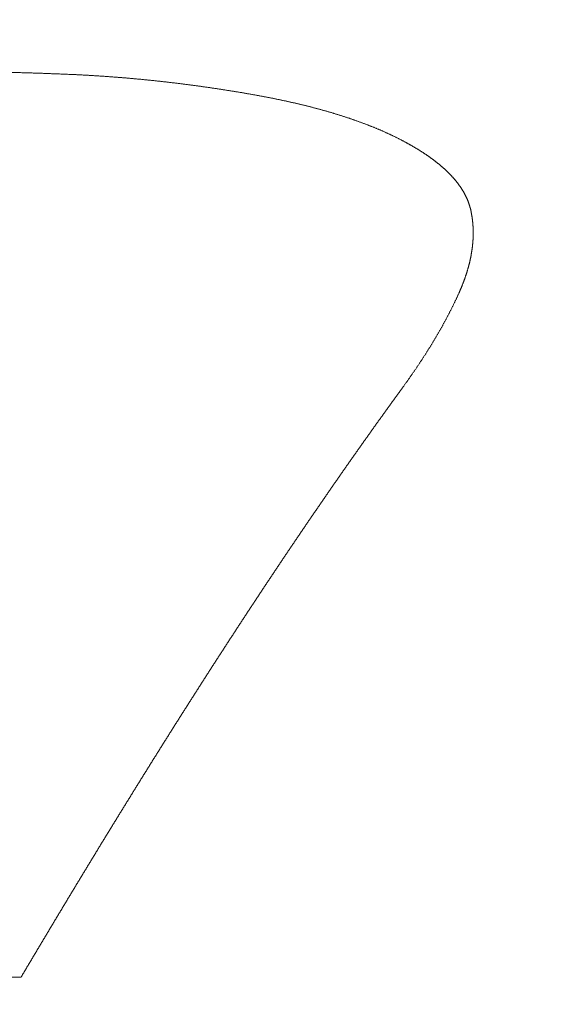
# Model space of a CAD drawing. Header units: millimetres. Extents: x 0 to 594, y 0 to 420.
# Tile 600 of 656: x 332.13 to 333.51, y 369.87 to 372.36. Entities that reach past the tile are written whole.
import ezdxf

# ---------------------------------------------------------------- set-up
doc = ezdxf.new("R2010")
doc.units = ezdxf.units.MM
doc.layers.add('1', color=7, linetype='Continuous', true_color=0xffffff)
doc.styles.add('Arial Unicode MS', font='txt')
doc.dimstyles.get("Standard").update_dxf_attribs({"dimtxt": 0.18, "dimasz": 0.18, "dimexe": 0.18, "dimexo": 0.0625, "dimgap": 0.09, "dimtad": 0, "dimtih": 1, "dimtoh": 1, "dimdec": 4, "dimzin": 0, "dimdsep": 46, "dimtxsty": 'Standard', "dimcen": 0.09, "dimadec": 0, "dimazin": 0, "dimtfac": 1, "dimtdec": 4, "dimtofl": 0, "dimtmove": 0, "dimatfit": 3, "dimfxl": 0, "dimtolj": 1, "dimtzin": 0, "dimarcsym": 0})

# ---------------------------------------------------------------- blocks, each defined once
blk = doc.blocks.new('_U2')
at = {"layer": '1', "color": 18, "lineweight": 13}
for p, q in [((142.3008, 334.4792), (142.3008, 394.7968)), ((368.28, 363.0393), (368.28, 394.7968)), ((142.3008, 392.7968), (235.4192, 392.7968)), ((368.28, 392.7968), (275.1617, 392.7968))]:
    blk.add_line(p, q, dxfattribs=at)
at = {"layer": '1', "color": 18}
for points in [[(142.3008, 392.7968), (145.8008, 393.7346), (145.8008, 391.8589)], [(368.28, 392.7968), (364.78, 391.8589), (364.78, 393.7346)]]:
    blk.add_solid(points, dxfattribs=at)
at = {"layer": '1', "color": 18, "linetype": 'Continuous', "lineweight": 13, "char_height": 2.5, "attachment_point": 7, "line_spacing_factor": 1.047437, "style": 'Arial Unicode MS'}
for s, insert in [('\\fArial Unicode MS|b0|i0;\\W1.0000; LIFT POINT SPAN', (244.1567, 390.9192)), ('\\fArial Unicode MS|b0|i0;\\W1.0000;4.5', (237.0517, 390.9192))]:
    blk.add_mtext(s, dxfattribs=dict(at, insert=insert))

msp = doc.modelspace()

# ---------------------------------------------------------------- linework, layer by layer
at = {"layer": '1', "color": 155, "linetype": 'Continuous', "lineweight": 13}
for points, knots in [([(331.718, 372.2312), (331.7219, 372.2312), (331.7296, 372.2312), (331.7412, 372.2312), (331.7529, 372.2312), (331.7645, 372.2312), (331.7761, 372.2312), (331.7877, 372.2312), (331.7994, 372.2311), (331.811, 372.2311), (331.8226, 372.2311), (331.8343, 372.231), (331.8459, 372.2309), (331.8575, 372.2309), (331.8692, 372.2308), (331.8808, 372.2307), (331.8924, 372.2306), (331.904, 372.2305), (331.9157, 372.2304), (331.9273, 372.2302), (331.9389, 372.2301), (331.9505, 372.2299), (331.9622, 372.2298), (331.9738, 372.2296), (331.9854, 372.2294), (331.997, 372.2292), (332.0086, 372.229), (332.0203, 372.2288), (332.0319, 372.2286), (332.0435, 372.2283), (332.0551, 372.2281), (332.0667, 372.2278), (332.0783, 372.2275), (332.0899, 372.2273), (332.1016, 372.227), (332.1132, 372.2266), (332.1248, 372.2263), (332.1364, 372.226), (332.148, 372.2256), (332.1596, 372.2253), (332.1712, 372.2249), (332.1828, 372.2245), (332.1943, 372.2241), (332.2059, 372.2236), (332.2175, 372.2232), (332.2291, 372.2227), (332.2407, 372.2223), (332.2484, 372.2219), (332.2523, 372.2218)], [0, 0, 0, 0, 0.021739, 0.043479, 0.065219, 0.08696, 0.108702, 0.130444, 0.152186, 0.173928, 0.195671, 0.217414, 0.239157, 0.260899, 0.282642, 0.304385, 0.326127, 0.34787, 0.369611, 0.391353, 0.413094, 0.434835, 0.456576, 0.478316, 0.500056, 0.521795, 0.543534, 0.565273, 0.587011, 0.608748, 0.630485, 0.652222, 0.673959, 0.695695, 0.717431, 0.739166, 0.760902, 0.782637, 0.804372, 0.826108, 0.847843, 0.869578, 0.891314, 0.91305, 0.934787, 0.956524, 0.978261, 1, 1, 1, 1]), ([(332.2523, 372.2218), (332.2538, 372.2217), (332.2568, 372.2216), (332.2612, 372.2214), (332.2657, 372.2212), (332.2702, 372.221), (332.2746, 372.2208), (332.2791, 372.2205), (332.2836, 372.2203), (332.2881, 372.2201), (332.2925, 372.2198), (332.297, 372.2196), (332.3015, 372.2193), (332.3059, 372.2191), (332.3104, 372.2188), (332.3148, 372.2185), (332.3193, 372.2183), (332.3237, 372.218), (332.3282, 372.2177), (332.3326, 372.2174), (332.3371, 372.2171), (332.3415, 372.2168), (332.346, 372.2165), (332.3504, 372.2162), (332.3549, 372.2158), (332.3593, 372.2155), (332.3637, 372.2152), (332.3682, 372.2148), (332.3726, 372.2145), (332.377, 372.2141), (332.3815, 372.2138), (332.3859, 372.2134), (332.3903, 372.213), (332.3948, 372.2127), (332.3992, 372.2123), (332.4036, 372.2119), (332.408, 372.2115), (332.4124, 372.2111), (332.4168, 372.2107), (332.4213, 372.2103), (332.4257, 372.2099), (332.4301, 372.2095), (332.4345, 372.2091), (332.4389, 372.2086), (332.4433, 372.2082), (332.4477, 372.2078), (332.4521, 372.2073), (332.4565, 372.2069), (332.4609, 372.2064), (332.4652, 372.206), (332.4696, 372.2055), (332.474, 372.205), (332.4784, 372.2046), (332.4828, 372.2041), (332.4871, 372.2036), (332.4915, 372.2031), (332.4959, 372.2026), (332.5003, 372.2021), (332.5046, 372.2016), (332.509, 372.2011), (332.5133, 372.2006), (332.5177, 372.2), (332.5221, 372.1995), (332.5264, 372.199), (332.5308, 372.1985), (332.5351, 372.1979), (332.5395, 372.1974), (332.5438, 372.1968), (332.5481, 372.1963), (332.5525, 372.1957), (332.5568, 372.1951), (332.5611, 372.1946), (332.5655, 372.194), (332.5698, 372.1934), (332.5741, 372.1928), (332.5784, 372.1922), (332.5827, 372.1916), (332.5871, 372.191), (332.5914, 372.1904), (332.5957, 372.1898), (332.6, 372.1892), (332.6043, 372.1886), (332.6086, 372.1879), (332.6129, 372.1873), (332.6172, 372.1867), (332.6215, 372.186), (332.6257, 372.1854), (332.63, 372.1847), (332.6343, 372.1841), (332.6386, 372.1834), (332.6429, 372.1828), (332.6471, 372.1821), (332.6514, 372.1814), (332.6557, 372.1807), (332.6599, 372.1801), (332.6642, 372.1794), (332.6684, 372.1787), (332.6727, 372.178), (332.6769, 372.1773), (332.6812, 372.1766), (332.6854, 372.1759), (332.6896, 372.1752), (332.6939, 372.1744), (332.6981, 372.1737), (332.7023, 372.173), (332.7065, 372.1723), (332.7108, 372.1715), (332.715, 372.1708), (332.7178, 372.1703), (332.7192, 372.17)], [0, 0, 0, 0, 0.009346, 0.018691, 0.028036, 0.03738, 0.046724, 0.056067, 0.065411, 0.074753, 0.084096, 0.093438, 0.102781, 0.112123, 0.121464, 0.130806, 0.140147, 0.149489, 0.15883, 0.168171, 0.177512, 0.186853, 0.196194, 0.205535, 0.214876, 0.224217, 0.233558, 0.242899, 0.25224, 0.261581, 0.270922, 0.280263, 0.289605, 0.298946, 0.308288, 0.31763, 0.326972, 0.336314, 0.345656, 0.354998, 0.364341, 0.373684, 0.383027, 0.39237, 0.401713, 0.411057, 0.420401, 0.429745, 0.439089, 0.448434, 0.457778, 0.467123, 0.476469, 0.485814, 0.49516, 0.504506, 0.513852, 0.523198, 0.532545, 0.541892, 0.551239, 0.560586, 0.569933, 0.579281, 0.588629, 0.597977, 0.607326, 0.616674, 0.626023, 0.635372, 0.644721, 0.65407, 0.663419, 0.672769, 0.682119, 0.691468, 0.700818, 0.710168, 0.719519, 0.728869, 0.738219, 0.747569, 0.75692, 0.76627, 0.775621, 0.784971, 0.794322, 0.803672, 0.813023, 0.822373, 0.831724, 0.841074, 0.850424, 0.859774, 0.869124, 0.878474, 0.887824, 0.897173, 0.906523, 0.915872, 0.92522, 0.934569, 0.943917, 0.953265, 0.962613, 0.97196, 0.981307, 0.990654, 1, 1, 1, 1]), ([(332.7192, 372.17), (332.7204, 372.1698), (332.7228, 372.1694), (332.7265, 372.1687), (332.7301, 372.1681), (332.7337, 372.1674), (332.7373, 372.1667), (332.7409, 372.1661), (332.7445, 372.1654), (332.7481, 372.1647), (332.7517, 372.164), (332.7553, 372.1633), (332.7589, 372.1626), (332.7625, 372.1619), (332.7661, 372.1612), (332.7697, 372.1605), (332.7732, 372.1597), (332.7768, 372.159), (332.7804, 372.1583), (332.7839, 372.1575), (332.7875, 372.1568), (332.791, 372.156), (332.7946, 372.1553), (332.7981, 372.1545), (332.8016, 372.1537), (332.8052, 372.153), (332.8087, 372.1522), (332.8122, 372.1514), (332.8157, 372.1506), (332.8192, 372.1498), (332.8227, 372.149), (332.8262, 372.1482), (332.8297, 372.1474), (332.8331, 372.1466), (332.8366, 372.1457), (332.8401, 372.1449), (332.8435, 372.1441), (332.847, 372.1432), (332.8504, 372.1424), (332.8539, 372.1415), (332.8573, 372.1406), (332.8607, 372.1398), (332.8641, 372.1389), (332.8676, 372.138), (332.871, 372.1371), (332.8744, 372.1362), (332.8778, 372.1353), (332.8811, 372.1344), (332.8845, 372.1335), (332.8879, 372.1326), (332.8912, 372.1316), (332.8946, 372.1307), (332.8979, 372.1298), (332.9013, 372.1288), (332.9046, 372.1279), (332.9079, 372.1269), (332.9112, 372.1259), (332.9146, 372.125), (332.9179, 372.124), (332.9211, 372.123), (332.9244, 372.122), (332.9277, 372.121), (332.931, 372.12), (332.9342, 372.119), (332.9375, 372.118), (332.9407, 372.1169), (332.9439, 372.1159), (332.9472, 372.1148), (332.9504, 372.1138), (332.9536, 372.1127), (332.9568, 372.1117), (332.96, 372.1106), (332.9631, 372.1095), (332.9663, 372.1085), (332.9695, 372.1074), (332.9726, 372.1063), (332.9757, 372.1052), (332.9789, 372.1041), (332.982, 372.1029), (332.9851, 372.1018), (332.9882, 372.1007), (332.9913, 372.0995), (332.9944, 372.0984), (332.9974, 372.0973), (333.0005, 372.0961), (333.0035, 372.0949), (333.0066, 372.0938), (333.0096, 372.0926), (333.0126, 372.0914), (333.0156, 372.0902), (333.0186, 372.089), (333.0216, 372.0878), (333.0246, 372.0866), (333.0275, 372.0854), (333.0305, 372.0841), (333.0334, 372.0829), (333.0363, 372.0817), (333.0392, 372.0804), (333.0421, 372.0792), (333.045, 372.0779), (333.0479, 372.0766), (333.0507, 372.0754), (333.0536, 372.0741), (333.0564, 372.0728), (333.0593, 372.0715), (333.0621, 372.0702), (333.0649, 372.0689), (333.0677, 372.0676), (333.0704, 372.0662), (333.0732, 372.0649), (333.0759, 372.0636), (333.0787, 372.0622), (333.0814, 372.0609), (333.0841, 372.0595), (333.0868, 372.0582), (333.0895, 372.0568), (333.0921, 372.0554), (333.0948, 372.054), (333.0974, 372.0526), (333.1001, 372.0512), (333.1018, 372.0503), (333.1027, 372.0498)], [0, 0, 0, 0, 0.008405, 0.01681, 0.025215, 0.033621, 0.042027, 0.050433, 0.05884, 0.067246, 0.075653, 0.08406, 0.092467, 0.100874, 0.10928, 0.117687, 0.126094, 0.134501, 0.142907, 0.151314, 0.15972, 0.168126, 0.176532, 0.184938, 0.193343, 0.201748, 0.210153, 0.218558, 0.226962, 0.235367, 0.243771, 0.252174, 0.260578, 0.268981, 0.277384, 0.285786, 0.294188, 0.30259, 0.310992, 0.319394, 0.327795, 0.336196, 0.344597, 0.352998, 0.361398, 0.369799, 0.378199, 0.386599, 0.395, 0.4034, 0.4118, 0.4202, 0.428601, 0.437001, 0.445402, 0.453802, 0.462203, 0.470605, 0.479006, 0.487408, 0.495811, 0.504214, 0.512617, 0.521021, 0.529425, 0.53783, 0.546235, 0.55464, 0.563045, 0.571451, 0.579857, 0.588263, 0.596669, 0.605075, 0.613481, 0.621887, 0.630293, 0.638699, 0.647105, 0.655511, 0.663917, 0.672322, 0.680728, 0.689133, 0.697538, 0.705943, 0.714347, 0.722752, 0.731156, 0.73956, 0.747963, 0.756367, 0.76477, 0.773173, 0.781575, 0.789977, 0.798379, 0.806781, 0.815183, 0.823584, 0.831985, 0.840386, 0.848787, 0.857187, 0.865588, 0.873988, 0.882388, 0.890789, 0.899189, 0.907589, 0.915989, 0.924389, 0.932789, 0.94119, 0.94959, 0.957991, 0.966392, 0.974794, 0.983195, 0.991597, 1, 1, 1, 1]), ([(333.1027, 372.0498), (333.1034, 372.0494), (333.1049, 372.0486), (333.107, 372.0474), (333.1092, 372.0462), (333.1114, 372.045), (333.1135, 372.0438), (333.1156, 372.0426), (333.1178, 372.0414), (333.1199, 372.0402), (333.122, 372.039), (333.1241, 372.0377), (333.1262, 372.0365), (333.1283, 372.0352), (333.1303, 372.034), (333.1324, 372.0328), (333.1344, 372.0315), (333.1365, 372.0302), (333.1385, 372.029), (333.1405, 372.0277), (333.1425, 372.0264), (333.1445, 372.0252), (333.1465, 372.0239), (333.1485, 372.0226), (333.1504, 372.0213), (333.1524, 372.02), (333.1543, 372.0187), (333.1562, 372.0174), (333.1581, 372.0161), (333.16, 372.0148), (333.1619, 372.0135), (333.1638, 372.0121), (333.1657, 372.0108), (333.1675, 372.0095), (333.1693, 372.0081), (333.1712, 372.0068), (333.173, 372.0054), (333.1748, 372.0041), (333.1766, 372.0027), (333.1783, 372.0014), (333.1801, 372), (333.1818, 371.9986), (333.1835, 371.9973), (333.1853, 371.9959), (333.187, 371.9945), (333.1887, 371.9931), (333.1903, 371.9917), (333.192, 371.9903), (333.1936, 371.9889), (333.1953, 371.9875), (333.1969, 371.9861), (333.1985, 371.9847), (333.2001, 371.9832), (333.2016, 371.9818), (333.2032, 371.9804), (333.2047, 371.979), (333.2062, 371.9775), (333.2077, 371.9761), (333.2092, 371.9746), (333.2107, 371.9732), (333.2122, 371.9717), (333.2136, 371.9702), (333.215, 371.9688), (333.2165, 371.9673), (333.2178, 371.9658), (333.2192, 371.9643), (333.2206, 371.9628), (333.2219, 371.9613), (333.2233, 371.9598), (333.2246, 371.9583), (333.2259, 371.9568), (333.2272, 371.9553), (333.2284, 371.9538), (333.2297, 371.9523), (333.2309, 371.9508), (333.2321, 371.9492), (333.2333, 371.9477), (333.2345, 371.9462), (333.2356, 371.9446), (333.2368, 371.9431), (333.2379, 371.9415), (333.239, 371.94), (333.2401, 371.9384), (333.2412, 371.9369), (333.2422, 371.9353), (333.2432, 371.9337), (333.2443, 371.9322), (333.2453, 371.9306), (333.2462, 371.929), (333.2472, 371.9274), (333.2482, 371.9259), (333.2491, 371.9243), (333.25, 371.9227), (333.2509, 371.9211), (333.2518, 371.9195), (333.2526, 371.9179), (333.2534, 371.9163), (333.2543, 371.9147), (333.2551, 371.9131), (333.2558, 371.9115), (333.2566, 371.9098), (333.2573, 371.9082), (333.2581, 371.9066), (333.2588, 371.905), (333.2595, 371.9033), (333.2601, 371.9017), (333.2608, 371.9001), (333.2614, 371.8984), (333.262, 371.8968), (333.2626, 371.8952), (333.2632, 371.8935), (333.2637, 371.8919), (333.2642, 371.8902), (333.2647, 371.8886), (333.2652, 371.8869), (333.2657, 371.8853), (333.2661, 371.8836), (333.2666, 371.882), (333.267, 371.8803), (333.2674, 371.8786), (333.2676, 371.8775), (333.2677, 371.877)], [0, 0, 0, 0, 0.008407, 0.016815, 0.025223, 0.033633, 0.042043, 0.050453, 0.058864, 0.067275, 0.075687, 0.084099, 0.092511, 0.100923, 0.109335, 0.117747, 0.126159, 0.134571, 0.142982, 0.151394, 0.159805, 0.168215, 0.176626, 0.185035, 0.193445, 0.201854, 0.210262, 0.218669, 0.227077, 0.235483, 0.243889, 0.252294, 0.260699, 0.269103, 0.277506, 0.285908, 0.29431, 0.302712, 0.311112, 0.319512, 0.327912, 0.336311, 0.344709, 0.353107, 0.361504, 0.369901, 0.378298, 0.386694, 0.39509, 0.403486, 0.411881, 0.420276, 0.428672, 0.437067, 0.445463, 0.453858, 0.462254, 0.47065, 0.479047, 0.487444, 0.495842, 0.504241, 0.51264, 0.52104, 0.529441, 0.537842, 0.546244, 0.554647, 0.56305, 0.571453, 0.579857, 0.588262, 0.596666, 0.605071, 0.613476, 0.621882, 0.630287, 0.638693, 0.647098, 0.655504, 0.66391, 0.672316, 0.680721, 0.689127, 0.697533, 0.705938, 0.714344, 0.722749, 0.731154, 0.739559, 0.747963, 0.756368, 0.764772, 0.773176, 0.78158, 0.789983, 0.798386, 0.806789, 0.815192, 0.823594, 0.831996, 0.840398, 0.848799, 0.8572, 0.865601, 0.874002, 0.882402, 0.890803, 0.899203, 0.907603, 0.916003, 0.924402, 0.932802, 0.941201, 0.949601, 0.958, 0.9664, 0.9748, 0.9832, 0.9916, 1, 1, 1, 1]), ([(333.2677, 371.877), (333.2679, 371.8764), (333.2681, 371.8753), (333.2684, 371.8735), (333.2688, 371.8718), (333.2691, 371.8701), (333.2694, 371.8684), (333.2697, 371.8667), (333.27, 371.865), (333.2703, 371.8632), (333.2706, 371.8615), (333.2708, 371.8598), (333.2711, 371.8581), (333.2713, 371.8564), (333.2715, 371.8546), (333.2717, 371.8529), (333.2719, 371.8512), (333.2721, 371.8494), (333.2723, 371.8477), (333.2725, 371.846), (333.2726, 371.8442), (333.2728, 371.8425), (333.2729, 371.8408), (333.273, 371.839), (333.2731, 371.8373), (333.2732, 371.8356), (333.2733, 371.8338), (333.2734, 371.8321), (333.2735, 371.8304), (333.2735, 371.8286), (333.2736, 371.8269), (333.2736, 371.8251), (333.2736, 371.8234), (333.2736, 371.8216), (333.2736, 371.8199), (333.2736, 371.8182), (333.2736, 371.8164), (333.2736, 371.8147), (333.2735, 371.8129), (333.2735, 371.8112), (333.2734, 371.8094), (333.2733, 371.8077), (333.2732, 371.8059), (333.2732, 371.8042), (333.273, 371.8024), (333.2729, 371.8007), (333.2728, 371.7989), (333.2727, 371.7972), (333.2725, 371.7954), (333.2724, 371.7936), (333.2722, 371.7919), (333.272, 371.7901), (333.2718, 371.7884), (333.2716, 371.7866), (333.2714, 371.7849), (333.2712, 371.7831), (333.271, 371.7813), (333.2708, 371.7796), (333.2705, 371.7778), (333.2703, 371.7761), (333.27, 371.7743), (333.2697, 371.7725), (333.2694, 371.7708), (333.2691, 371.769), (333.2688, 371.7673), (333.2685, 371.7655), (333.2682, 371.7637), (333.2679, 371.762), (333.2675, 371.7602), (333.2672, 371.7584), (333.2668, 371.7567), (333.2664, 371.7549), (333.2661, 371.7531), (333.2657, 371.7514), (333.2653, 371.7496), (333.2649, 371.7478), (333.2644, 371.7461), (333.264, 371.7443), (333.2636, 371.7425), (333.2631, 371.7408), (333.2627, 371.739), (333.2622, 371.7372), (333.2617, 371.7355), (333.2613, 371.7337), (333.2608, 371.7319), (333.2603, 371.7302), (333.2598, 371.7284), (333.2593, 371.7266), (333.2587, 371.7249), (333.2582, 371.7231), (333.2577, 371.7213), (333.2571, 371.7196), (333.2565, 371.7178), (333.256, 371.716), (333.2554, 371.7143), (333.2548, 371.7125), (333.2542, 371.7107), (333.2536, 371.709), (333.253, 371.7072), (333.2524, 371.7054), (333.2517, 371.7037), (333.2511, 371.7019), (333.2505, 371.7001), (333.2498, 371.6984), (333.2492, 371.6966), (333.2485, 371.6948), (333.2478, 371.6931), (333.2471, 371.6913), (333.2464, 371.6895), (333.2457, 371.6878), (333.245, 371.686), (333.2443, 371.6842), (333.2436, 371.6825), (333.2428, 371.6807), (333.2421, 371.6789), (333.2413, 371.6772), (333.2406, 371.6754), (333.2398, 371.6737), (333.239, 371.6719), (333.2383, 371.6701), (333.2377, 371.669), (333.2375, 371.6684)], [0, 0, 0, 0, 0.008403, 0.016805, 0.025207, 0.033607, 0.042007, 0.050406, 0.058804, 0.067202, 0.075599, 0.083996, 0.092392, 0.100788, 0.109183, 0.117578, 0.125972, 0.134366, 0.14276, 0.151154, 0.159547, 0.167941, 0.176334, 0.184727, 0.19312, 0.201513, 0.209906, 0.218299, 0.226692, 0.235085, 0.243478, 0.251871, 0.260264, 0.268658, 0.277052, 0.285446, 0.29384, 0.302234, 0.310629, 0.319024, 0.327419, 0.335814, 0.34421, 0.352606, 0.361003, 0.3694, 0.377797, 0.386195, 0.394593, 0.402991, 0.41139, 0.419789, 0.428189, 0.436589, 0.444989, 0.45339, 0.461792, 0.470194, 0.478596, 0.486999, 0.495402, 0.503805, 0.512209, 0.520614, 0.529019, 0.537424, 0.54583, 0.554236, 0.562643, 0.57105, 0.579457, 0.587865, 0.596274, 0.604682, 0.613091, 0.621501, 0.62991, 0.63832, 0.646731, 0.655141, 0.663552, 0.671964, 0.680375, 0.688787, 0.697199, 0.705611, 0.714024, 0.722437, 0.730849, 0.739262, 0.747675, 0.756089, 0.764502, 0.772915, 0.781329, 0.789742, 0.798155, 0.806569, 0.814982, 0.823395, 0.831808, 0.840221, 0.848634, 0.857046, 0.865459, 0.873871, 0.882283, 0.890694, 0.899105, 0.907516, 0.915926, 0.924336, 0.932746, 0.941155, 0.949563, 0.957971, 0.966378, 0.974785, 0.98319, 0.991596, 1, 1, 1, 1]), ([(333.2375, 371.6684), (333.237, 371.6674), (333.2362, 371.6655), (333.2349, 371.6626), (333.2336, 371.6598), (333.2322, 371.6569), (333.2309, 371.6541), (333.2295, 371.6512), (333.2282, 371.6483), (333.2268, 371.6455), (333.2254, 371.6426), (333.224, 371.6397), (333.2226, 371.6369), (333.2212, 371.634), (333.2198, 371.6311), (333.2184, 371.6283), (333.2169, 371.6254), (333.2155, 371.6225), (333.214, 371.6197), (333.2125, 371.6168), (333.211, 371.6139), (333.2095, 371.6111), (333.208, 371.6082), (333.2065, 371.6053), (333.2049, 371.6025), (333.2034, 371.5996), (333.2019, 371.5967), (333.2003, 371.5938), (333.1987, 371.591), (333.1971, 371.5881), (333.1955, 371.5852), (333.1939, 371.5824), (333.1923, 371.5795), (333.1907, 371.5766), (333.1891, 371.5738), (333.1874, 371.5709), (333.1858, 371.568), (333.1841, 371.5651), (333.1824, 371.5623), (333.1808, 371.5594), (333.1791, 371.5565), (333.1774, 371.5537), (333.1756, 371.5508), (333.1739, 371.5479), (333.1722, 371.5451), (333.1705, 371.5422), (333.1687, 371.5393), (333.167, 371.5364), (333.1652, 371.5336), (333.1634, 371.5307), (333.1616, 371.5278), (333.1598, 371.525), (333.158, 371.5221), (333.1562, 371.5192), (333.1544, 371.5163), (333.1526, 371.5135), (333.1507, 371.5106), (333.1489, 371.5077), (333.147, 371.5049), (333.1451, 371.502), (333.1433, 371.4991), (333.1414, 371.4962), (333.1395, 371.4934), (333.1376, 371.4905), (333.1357, 371.4876), (333.1338, 371.4848), (333.1318, 371.4819), (333.1299, 371.479), (333.128, 371.4761), (333.126, 371.4733), (333.124, 371.4704), (333.1221, 371.4675), (333.1201, 371.4647), (333.1181, 371.4618), (333.1161, 371.4589), (333.1141, 371.456), (333.1121, 371.4532), (333.1101, 371.4503), (333.1081, 371.4474), (333.106, 371.4446), (333.104, 371.4417), (333.1019, 371.4388), (333.0999, 371.436), (333.0978, 371.4331), (333.0958, 371.4302), (333.0937, 371.4274), (333.0923, 371.4254), (333.0916, 371.4245)], [0, 0, 0, 0, 0.011765, 0.023529, 0.035293, 0.047057, 0.05882, 0.070583, 0.082347, 0.09411, 0.105872, 0.117635, 0.129398, 0.14116, 0.152923, 0.164685, 0.176447, 0.18821, 0.199972, 0.211734, 0.223497, 0.235259, 0.247021, 0.258784, 0.270546, 0.282309, 0.294071, 0.305834, 0.317596, 0.329359, 0.341122, 0.352885, 0.364648, 0.376412, 0.388175, 0.399939, 0.411702, 0.423466, 0.43523, 0.446994, 0.458758, 0.470523, 0.482287, 0.494052, 0.505816, 0.517581, 0.529346, 0.541112, 0.552877, 0.564643, 0.576408, 0.588174, 0.59994, 0.611706, 0.623472, 0.635238, 0.647005, 0.658771, 0.670538, 0.682304, 0.694071, 0.705838, 0.717605, 0.729372, 0.741139, 0.752906, 0.764673, 0.77644, 0.788207, 0.799974, 0.811741, 0.823508, 0.835275, 0.847042, 0.858809, 0.870575, 0.882342, 0.894109, 0.905875, 0.917641, 0.929408, 0.941173, 0.952939, 0.964705, 0.97647, 0.988235, 1, 1, 1, 1]), ([(333.0916, 371.4245), (333.0898, 371.422), (333.0861, 371.417), (333.0807, 371.4096), (333.0753, 371.4021), (333.0698, 371.3946), (333.0644, 371.3871), (333.059, 371.3795), (333.0536, 371.372), (333.0481, 371.3645), (333.0427, 371.3569), (333.0373, 371.3494), (333.0318, 371.3418), (333.0264, 371.3342), (333.021, 371.3266), (333.0155, 371.319), (333.0101, 371.3114), (333.0047, 371.3037), (332.9993, 371.2961), (332.9938, 371.2884), (332.9884, 371.2808), (332.983, 371.2731), (332.9776, 371.2654), (332.9721, 371.2577), (332.9667, 371.25), (332.9613, 371.2423), (332.9559, 371.2346), (332.9505, 371.2268), (332.945, 371.2191), (332.9396, 371.2113), (332.9342, 371.2035), (332.9288, 371.1957), (332.9233, 371.1879), (332.9179, 371.1801), (332.9125, 371.1723), (332.9071, 371.1645), (332.9017, 371.1566), (332.8962, 371.1488), (332.8908, 371.1409), (332.8854, 371.133), (332.88, 371.1251), (332.8746, 371.1172), (332.8691, 371.1093), (332.8637, 371.1014), (332.8583, 371.0935), (332.8529, 371.0855), (332.8475, 371.0776), (332.8421, 371.0696), (332.8366, 371.0616), (332.8312, 371.0537), (332.8258, 371.0457), (332.8204, 371.0377), (332.815, 371.0296), (332.8095, 371.0216), (332.8041, 371.0136), (332.7987, 371.0055), (332.7933, 370.9975), (332.7879, 370.9894), (332.7825, 370.9813), (332.777, 370.9732), (332.7716, 370.9651), (332.7662, 370.957), (332.7608, 370.9489), (332.7554, 370.9407), (332.7499, 370.9326), (332.7445, 370.9244), (332.7391, 370.9162), (332.7337, 370.9081), (332.7283, 370.8999), (332.7229, 370.8917), (332.7174, 370.8835), (332.712, 370.8752), (332.7066, 370.867), (332.7012, 370.8588), (332.6958, 370.8505), (332.6903, 370.8422), (332.6849, 370.834), (332.6795, 370.8257), (332.6741, 370.8174), (332.6687, 370.8091), (332.6632, 370.8007), (332.6578, 370.7924), (332.6524, 370.7841), (332.647, 370.7757), (332.6415, 370.7674), (332.6361, 370.759), (332.6307, 370.7506), (332.6253, 370.7422), (332.6199, 370.7338), (332.6144, 370.7254), (332.609, 370.717), (332.6036, 370.7086), (332.5982, 370.7001), (332.5927, 370.6917), (332.5873, 370.6832), (332.5819, 370.6747), (332.5764, 370.6662), (332.571, 370.6577), (332.5656, 370.6492), (332.5602, 370.6407), (332.5547, 370.6322), (332.5493, 370.6236), (332.5439, 370.6151), (332.5384, 370.6065), (332.533, 370.598), (332.5276, 370.5894), (332.5221, 370.5808), (332.5167, 370.5722), (332.5113, 370.5636), (332.5058, 370.555), (332.5004, 370.5464), (332.495, 370.5377), (332.4895, 370.5291), (332.4841, 370.5204), (332.4787, 370.5117), (332.4732, 370.5031), (332.4678, 370.4944), (332.4623, 370.4857), (332.4569, 370.477), (332.4515, 370.4682), (332.446, 370.4595), (332.4406, 370.4508), (332.4351, 370.442), (332.4297, 370.4333), (332.4242, 370.4245), (332.4188, 370.4157), (332.4133, 370.4069), (332.4079, 370.3981), (332.4025, 370.3893), (332.397, 370.3805), (332.3916, 370.3717), (332.3861, 370.3628), (332.3806, 370.354), (332.3752, 370.3451), (332.3697, 370.3363), (332.3643, 370.3274), (332.3588, 370.3185), (332.3534, 370.3096), (332.3479, 370.3007), (332.3425, 370.2918), (332.337, 370.2828), (332.3315, 370.2739), (332.3261, 370.265), (332.3206, 370.256), (332.3152, 370.247), (332.3097, 370.2381), (332.3042, 370.2291), (332.2988, 370.2201), (332.2933, 370.2111), (332.2878, 370.2021), (332.2823, 370.1931), (332.2769, 370.184), (332.2714, 370.175), (332.2659, 370.1659), (332.2605, 370.1569), (332.255, 370.1478), (332.2495, 370.1387), (332.244, 370.1296), (332.2385, 370.1205), (332.2331, 370.1114), (332.2276, 370.1023), (332.2221, 370.0932), (332.2166, 370.084), (332.2111, 370.0749), (332.2056, 370.0657), (332.2002, 370.0566), (332.1947, 370.0474), (332.1892, 370.0382), (332.1837, 370.029), (332.1782, 370.0198), (332.1727, 370.0106), (332.1672, 370.0014), (332.1617, 369.9921), (332.1562, 369.9829), (332.1507, 369.9737), (332.1452, 369.9644), (332.1397, 369.9551), (332.1342, 369.9459), (332.1305, 369.9397), (332.1287, 369.9366)], [0, 0, 0, 0, 0.00565, 0.011299, 0.016949, 0.022599, 0.028248, 0.033898, 0.039548, 0.045198, 0.050847, 0.056497, 0.062147, 0.067796, 0.073446, 0.079096, 0.084746, 0.090395, 0.096045, 0.101695, 0.107344, 0.112994, 0.118644, 0.124294, 0.129943, 0.135593, 0.141243, 0.146892, 0.152542, 0.158192, 0.163842, 0.169491, 0.175141, 0.180791, 0.186441, 0.19209, 0.19774, 0.20339, 0.209039, 0.214689, 0.220339, 0.225989, 0.231638, 0.237288, 0.242938, 0.248587, 0.254237, 0.259887, 0.265537, 0.271186, 0.276836, 0.282486, 0.288135, 0.293785, 0.299435, 0.305085, 0.310734, 0.316384, 0.322034, 0.327684, 0.333333, 0.338983, 0.344633, 0.350282, 0.355932, 0.361582, 0.367232, 0.372881, 0.378531, 0.384181, 0.38983, 0.39548, 0.40113, 0.40678, 0.412429, 0.418079, 0.423729, 0.429379, 0.435028, 0.440678, 0.446328, 0.451978, 0.457627, 0.463277, 0.468927, 0.474577, 0.480226, 0.485876, 0.491526, 0.497176, 0.502825, 0.508475, 0.514125, 0.519775, 0.525424, 0.531074, 0.536724, 0.542374, 0.548023, 0.553673, 0.559323, 0.564973, 0.570622, 0.576272, 0.581922, 0.587572, 0.593221, 0.598871, 0.604521, 0.610171, 0.61582, 0.62147, 0.62712, 0.63277, 0.638419, 0.644069, 0.649719, 0.655369, 0.661018, 0.666668, 0.672318, 0.677967, 0.683617, 0.689267, 0.694917, 0.700566, 0.706216, 0.711866, 0.717516, 0.723165, 0.728815, 0.734465, 0.740114, 0.745764, 0.751414, 0.757063, 0.762713, 0.768363, 0.774013, 0.779662, 0.785312, 0.790962, 0.796611, 0.802261, 0.807911, 0.81356, 0.81921, 0.82486, 0.83051, 0.836159, 0.841809, 0.847459, 0.853108, 0.858758, 0.864408, 0.870057, 0.875707, 0.881357, 0.887006, 0.892656, 0.898306, 0.903955, 0.909605, 0.915255, 0.920904, 0.926554, 0.932204, 0.937853, 0.943503, 0.949153, 0.954802, 0.960452, 0.966102, 0.971752, 0.977401, 0.983051, 0.988701, 0.99435, 1, 1, 1, 1])]:
    msp.add_open_spline(points, degree=3, knots=knots, dxfattribs=at)
msp.add_open_spline([(332.1287, 369.9366), (332.0364, 369.9365), (331.8518, 369.9363), (331.5749, 369.936), (331.2981, 369.9357), (331.1135, 369.9355), (331.0212, 369.9354)], degree=3, dxfattribs=at)

# ---------------------------------------------------------------- dimensions: what is measured, and where the dimension line sits
at = {"layer": '1', "color": 18, "linetype": 'Continuous', "lineweight": 13}
dim = msp.add_linear_dim(base=(142.3008, 392.7968), p1=(368.28, 363.0393), p2=(142.3008, 334.4792), text=' <> \\fArial Unicode MS|b0|i0;\\C18;{\\H1.00x;\\fArial Unicode MS|b0|i0; LIFT POINT SPAN\\fArial Unicode MS|b0|i0;}\\C18;', dimstyle='Standard', override={"dimtxt": 2.5, "dimasz": 3.5, "dimexe": 2, "dimexo": 0, "dimgap": 1.5, "dimtih": 1, "dimtoh": 1, "dimdec": 1, "dimlfac": 0.02, "dimzin": 8, "dimdsep": 46, "dimlunit": 2, "dimtxsty": 'Arial Unicode MS', "dimsah": 1, "dimse1": 0, "dimse2": 0, "dimsd1": 0, "dimsd2": 0, "dimclrd": 18, "dimclre": 18, "dimclrt": 18, "dimtol": 0, "dimtm": -0.1, "dimtfac": 1.4, "dimtdec": 2, "dimtofl": 1, "dimtmove": 0, "dimtzin": 8, "dimlwd": 13, "dimlwe": 13}, dxfattribs=at)
dim.commit()
dim.dimension.update_dxf_attribs({"geometry": '_U2', "text_midpoint": (255.2904, 392.7968), "dimtype": 160})

doc.saveas('drawing.dxf')
